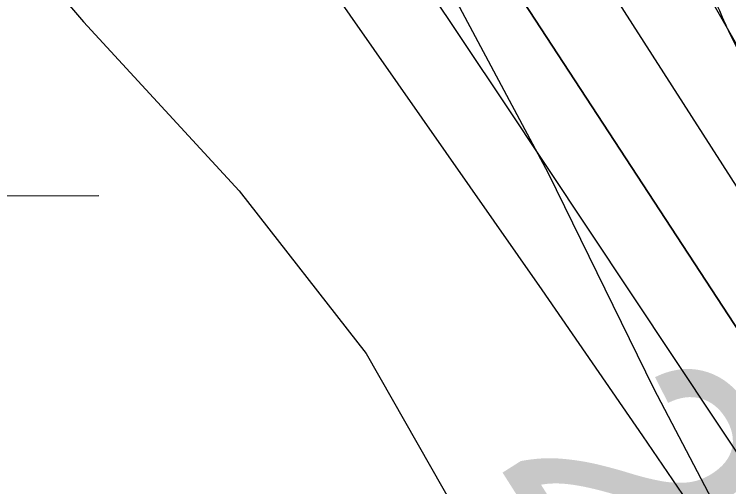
# Model space of a CAD drawing. Extents: x 3355724 to 3393621, y 594744 to 620174.
# Drawn here: x 3382549.1 to 3382749.4, y 606720.6 to 606853.2 of the extents above; entities that cross this region are included whole.
import ezdxf

# ---------------------------------------------------------------- set-up
doc = ezdxf.new("R2010")
doc.units = 0
for name, color, linetype in [('V-RIVR-EDGE', 7, 'Continuous'), ('V-RIVR-RANG', 7, 'Continuous'), ('V-RRAP-RVMT', 7, 'Continuous'), ('V-SITE-VEGE', 7, 'Continuous'), ('V-TOPO-DPTH', 7, 'Continuous'), ('V-TOPO-MINR', 7, 'Continuous'), ('V-WETL-SWMP', 7, 'Continuous')]:
    doc.layers.add(name, color=color, linetype=linetype)

msp = doc.modelspace()

# ---------------------------------------------------------------- linework, layer by layer
at = {"layer": 'V-RIVR-EDGE'}
msp.add_spline([(3382685.21, 606951.82), (3382699.41, 606928.39), (3382711.81, 606916.3), (3382716.9, 606906.05), (3382724.91, 606891.77), (3382727.45, 606882.99), (3382735.47, 606874.56), (3382743.12, 606862.48), (3382749.66, 606847.84), (3382757.66, 606833.2), (3382769.68, 606814.16), (3382782.05, 606791.1), (3382790.05, 606772.81), (3382795.49, 606757.44), (3382803.86, 606738.78), (3382815.86, 606716.08), (3382832.97, 606684.6), (3382843.14, 606660.09), (3382859.52, 606629.71), (3382875.17, 606604.81), (3382892.66, 606579.18), (3382909.77, 606553.18), (3382929.07, 606522.43), (3382946.92, 606497.16), (3382961.85, 606475.92), (3382973.16, 606466.75), (3382978.63, 606458.7), (3382989.19, 606442.59), (3382998.29, 606426.48), (3383008.12, 606410.74), (3383014.67, 606399.39), (3383025.61, 606390.23), (3383035.45, 606378.87), (3383042.38, 606369.71), (3383049.66, 606356.54), (3383077.35, 606319.55), (3383102.48, 606284.03), (3383117.05, 606263.15), (3383116.67, 606258.04), (3383121.77, 606250.71), (3383131.61, 606238.99), (3383143.64, 606222.15), (3383154.19, 606202.75), (3383171.3, 606174.92), (3383191.32, 606140.51), (3383212.06, 606099.52), (3383234.24, 606053.04), (3383253.52, 606014.97), (3383268.81, 605988.25), (3383282.64, 605965.55), (3383296.11, 605942.49), (3383311.03, 605917.6), (3383331.43, 605885.38), (3383347.45, 605861.21), (3383359.46, 605839.98), (3383382.76, 605801.54), (3383403.87, 605764.93), (3383419.51, 605733.82), (3383436.64, 605710.75), (3383464.33, 605675.59), (3383488.38, 605644.46), (3383503.69, 605625.05), (3383518.63, 605606.37), (3383529.55, 605590.26), (3383543.77, 605575.6), (3383545.23, 605570.84), (3383546.67, 605564.62), (3383550.31, 605557.3), (3383561.99, 605549.6), (3383575.12, 605539.33), (3383595.9, 605513.69), (3383606.83, 605500.87), (3383607.91, 605493.92), (3383610.43, 605479.66), (3383611.87, 605471.25), (3383616.97, 605461), (3383626.05, 605438.68), (3383628.92, 605416.37), (3383634.35, 605396.99), (3383636.16, 605387.48), (3383637.95, 605374.31), (3383643.05, 605364.07), (3383654.34, 605347.59), (3383664.16, 605328.56), (3383678.7, 605295.99), (3383684.48, 605268.55), (3383701.54, 605220.26), (3383711.72, 605194.65), (3383714.97, 605180.02), (3383724.03, 605149.29), (3383729.84, 605134.29), (3383736.02, 605118.55), (3383753.85, 605084.88), (3383770.61, 605064.73), (3383787.39, 605048.97), (3383790.65, 605036.53), (3383801.19, 605013.11), (3383814.64, 604980.55), (3383827.35, 604948.71), (3383833.53, 604932.98), (3383843.72, 604917.23), (3383863.03, 604890.5), (3383884.52, 604857.18), (3383935.15, 604783.58), (3383963.9, 604731.6), (3383993.72, 604668.66), (3384000.98, 604651.46), (3384017.36, 604619.61), (3384032.99, 604587.04), (3384044.65, 604571.29), (3384055.58, 604554.09), (3384071.58, 604521.15), (3384078.47, 604500.29), (3384081.72, 604484.57), (3384087.91, 604472.12), (3384096.65, 604460.77), (3384103.21, 604452.35), (3384105.38, 604442.47), (3384107.19, 604435.89), (3384108.65, 604434.42), (3384114.86, 604433.67), (3384119.61, 604430.74), (3384126.53, 604421.95), (3384146.92, 604390.46), (3384166.94, 604355.68), (3384183.33, 604328.23), (3384207.01, 604298.92), (3384223.4, 604274.03), (3384250.33, 604225.34), (3384273.98, 604179.96), (3384293.99, 604141.52), (3384308.54, 604112.61), (3384320.91, 604089.55), (3384332.21, 604075.63), (3384335.85, 604069.04), (3384345.31, 604053.3), (3384348.96, 604047.81), (3384362.08, 604034.98), (3384372.29, 604022.89), (3384383.95, 604005.68), (3384390.13, 603992.87), (3384406.16, 603972.36), (3384417.09, 603955.15), (3384430.56, 603933.92), (3384440.75, 603916.71), (3384450.2, 603895.85), (3384454.18, 603879.03), (3384458.53, 603863.66), (3384464.33, 603844.64), (3384471.6, 603825.25), (3384474.86, 603815.01), (3384473.74, 603806.6), (3384477.73, 603791.24), (3384479.17, 603782.1), (3384477.68, 603771.13), (3384476.19, 603762), (3384476.16, 603748.84), (3384481.96, 603727.62), (3384486.67, 603712.26), (3384487.01, 603701.29), (3384486.95, 603678.63), (3384496.34, 603629.99), (3384507.57, 603590.84), (3384519.55, 603555.72), (3384533.36, 603523.52), (3384552.63, 603483.63), (3384569.02, 603455.8), (3384585.77, 603432.73), (3384604.35, 603404.54), (3384620.73, 603379.64), (3384633.81, 603347.08), (3384649.05, 603299.88), (3384654.82, 603268.07), (3384673.29, 603196.37), (3384684.48, 603140.78), (3384695.35, 603099.81), (3384709.16, 603067.61), (3384721.89, 603042.36), (3384733.52, 603015.64), (3384746.6, 602984.9), (3384754.96, 602962.22), (3384756.77, 602956), (3384760.42, 602955.99), (3384764.43, 602951.23), (3384767.66, 602926.73), (3384780.31, 602867.11), (3384791.19, 602833.82), (3384810.8, 602780.4), (3384832.95, 602721.86), (3384845.31, 602691.49), (3384855.14, 602674.65), (3384859.48, 602657.82), (3384867.48, 602641.72), (3384876.95, 602624.52), (3384884.56, 602600.74), (3384894, 602572.2), (3384900.51, 602546.96), (3384906.68, 602528.3), (3384922.67, 602491.34), (3384928.84, 602472.32), (3384931.72, 602454.03), (3384931.31, 602436.86), (3384923.24, 602425.18), (3384917.01, 602416.05), (3384910.77, 602406.93), (3384908.17, 602392.32), (3384903.03, 602383.19), (3384897.53, 602375.89), (3384886.53, 602362.03), (3384870.35, 602324.05), (3384866.3, 602310.9), (3384859.67, 602289.35), (3384857.45, 602280.22), (3384853.41, 602271.82), (3384850.08, 602256.47), (3384849.29, 602231.99), (3384850.71, 602216.63), (3384853.24, 602202.37), (3384853.6, 602202.37), (3384862.01, 602201.25), (3384874.06, 602196.47), (3384877.35, 602195.36), (3384877.34, 602192.44), (3384871.47, 602184.04), (3384871.09, 602180.39), (3384872.91, 602176.73), (3384876.19, 602170.87), (3384874.71, 602165.03), (3384869.57, 602153.71), (3384865.53, 602149.33), (3384862.96, 602143.12), (3384862.95, 602137.64), (3384862.94, 602133.25), (3384868.04, 602129.59), (3384875.7, 602122.99), (3384878.97, 602114.94), (3384881.88, 602107.25), (3384886.98, 602100.66), (3384894.28, 602096.99), (3384896.47, 602092.23), (3384897.16, 602079.43), (3384899.7, 602068.09), (3384904.78, 602054.92), (3384914.25, 602039.55), (3384933.2, 602016.83), (3384944.85, 601998.16), (3384955.39, 601973.28), (3384961.88, 601937.81), (3384969.47, 601901.96), (3384976.33, 601868.68), (3384986.49, 601837.58), (3384990.84, 601821.49), (3384996.23, 601784.56), (3385007.4, 601717.27), (3385010.62, 601690.57), (3385019.64, 601642.3), (3385024.34, 601622.91), (3385033.39, 601587.07), (3385047.89, 601537.32), (3385059.82, 601482.82), (3385064.15, 601458.68), (3385063.72, 601433.83), (3385064.77, 601415.91), (3385066.9, 601389.22), (3385067.94, 601365.09), (3385069.01, 601353.39), (3385072.63, 601339.86), (3385083.54, 601316.8), (3385087.91, 601310.58), (3385095.57, 601305.08), (3385098.12, 601299.59), (3385101.76, 601293.73), (3385102.48, 601288.97), (3385102.47, 601285.68), (3385105.76, 601284.58), (3385109.77, 601282.38), (3385109.77, 601280.91), (3385112.69, 601280.54), (3385119.64, 601280.52), (3385121.82, 601278.33), (3385122.16, 601265.16), (3385118.12, 601257.13), (3385117.74, 601251.29), (3385118.07, 601238.12), (3385119.82, 601205.59), (3385117.98, 601200.84), (3385117.59, 601193.89), (3385120.87, 601189.13), (3385123.07, 601189.13), (3385128.55, 601189.11), (3385132.2, 601189.11), (3385142.79, 601181.77), (3385148.98, 601172.98), (3385150.77, 601159.45), (3385150.36, 601141.54), (3385148.53, 601137.52), (3385144.86, 601132.78), (3385144.11, 601125.84), (3385146.29, 601119.98), (3385150.3, 601115.59), (3385159.79, 601111.18), (3385160.15, 601107.15), (3385154.66, 601103.88), (3385152.82, 601099.13), (3385152.8, 601092.92), (3385153.51, 601084.87), (3385156.79, 601080.11), (3385159.35, 601079.37), (3385173.25, 601082.26), (3385173.24, 601080.8), (3385172.83, 601061.43), (3385176.06, 601037.66), (3385178.96, 601025.59), (3385186.95, 601006.93), (3385193.5, 600994.85), (3385202.97, 600979.84), (3385216.45, 600962.26), (3385223.73, 600947.98), (3385225.88, 600931.16), (3385225.81, 600905.57), (3385225.42, 600892.05), (3385233.05, 600875.58), (3385237.39, 600855.47), (3385241.34, 600826.58), (3385242.36, 600796.6), (3385245.51, 600741.39), (3385245.8, 600708.86), (3385249.65, 600639.4), (3385250.27, 600596.62), (3385259.56, 600509.6), (3385266.36, 600451.1), (3385277.49, 600369.19), (3385281.77, 600323.48), (3385282.73, 600271.57), (3385283.38, 600237.21), (3385284.31, 600195.07)], degree=3, dxfattribs=at)
at = {"layer": 'V-RRAP-RVMT'}
msp.add_lwpolyline([(3382921.18, 606529.74), (3382855.22, 606640.6), (3382851.84, 606638.65), (3382782, 606758.26), (3382796.2, 606766.61), (3382736.61, 606871.02), (3382731.73, 606868.22), (3382665.14, 606981.5), (3382661.44, 606979.36), (3382596.17, 607092.55)], dxfattribs=at)
at = {"layer": 'V-SITE-VEGE'}
msp.add_lwpolyline([(3382594.76, 606994.65), (3382620.06, 606949.2), (3382654.24, 606892.17), (3382698.76, 606808.6), (3382728.31, 606748.29), (3382768.15, 606672.23), (3382814.52, 606592.47), (3382864.11, 606519.24), (3382906.24, 606452.02), (3382939.05, 606390.33), (3382979.76, 606328.68), (3383035.85, 606257.8), (3383075.11, 606208.7), (3383108.82, 606153.06), (3383143.93, 606096.5), (3383195.47, 606004.22), (3383235.73, 605936.98), (3383283.51, 605853.52)], dxfattribs=at)
at = {"layer": 'V-TOPO-DPTH'}
msp.add_lwpolyline([(3383345.48, 605835.71), (3383313.12, 605885.91), (3383259.07, 605968.99), (3383253.54, 605977.53), (3383248.02, 605986.07), (3383242.54, 605994.63), (3383237.07, 606003.21), (3383179.7, 606093.48), (3383145.56, 606147.2), (3383111.43, 606200.93), (3383077.32, 606254.66), (3383043.21, 606308.4), (3382836.37, 606634.44), (3382824.26, 606653.43), (3382812.11, 606672.39), (3382799.88, 606691.3), (3382787.6, 606710.18), (3382444.68, 607235.07)], dxfattribs=at)
at = {"layer": 'V-TOPO-MINR'}
for points in [[(3382444.68, 607235.07), (3382787.6, 606710.18), (3382799.88, 606691.3), (3382812.11, 606672.39), (3382824.26, 606653.43), (3382836.37, 606634.44), (3383043.21, 606308.4), (3383077.32, 606254.66), (3383111.43, 606200.93), (3383145.56, 606147.2), (3383179.7, 606093.48), (3383237.07, 606003.21), (3383242.54, 605994.63), (3383248.02, 605986.07), (3383253.54, 605977.53), (3383259.07, 605968.99), (3383313.12, 605885.91), (3383345.48, 605835.71)], [(3382428.44, 607160.35), (3382696.98, 606775.82), (3382711.17, 606755.39), (3382725.28, 606734.91), (3382739.29, 606714.36), (3382753.23, 606693.76), (3382776.55, 606659.11), (3382778.76, 606655.79), (3382780.95, 606652.46), (3382783.11, 606649.11), (3382785.24, 606645.74), (3382805.76, 606613.05), (3382818.13, 606593.33), (3382830.51, 606573.61), (3382842.89, 606553.89), (3382855.27, 606534.17), (3383180.54, 606016.17), (3383197.02, 605990.25), (3383213.67, 605964.45), (3383230.61, 605938.83), (3383247.73, 605913.33), (3383523.11, 605507.9)], [(3382553.79, 607025.78), (3382598.2, 606960.21), (3382642.34, 606894.46), (3382686.29, 606828.58), (3382781.95, 606684.56), (3382789.25, 606673.49), (3382796.49, 606662.4), (3382803.65, 606651.25), (3382810.76, 606640.07), (3382881.61, 606527.76), (3382924.12, 606460.4), (3382966.63, 606393.05), (3383009.15, 606325.7), (3383051.68, 606258.36), (3383208.76, 606009.66), (3383219.74, 605992.42), (3383230.8, 605975.23), (3383241.99, 605958.12), (3383253.26, 605941.07), (3383404.41, 605714.08)], [(3382625.04, 607004.71), (3382664.12, 606942.17), (3382703.59, 606879.87), (3382794.11, 606738.45), (3382811.71, 606710.92), (3382829.29, 606683.38), (3382846.84, 606655.82), (3382864.37, 606628.25), (3383261.61, 606002.88), (3383262.24, 606001.9), (3383264.87, 605997.67), (3383266.2, 605995.53), (3383266.41, 605995.18), (3383266.63, 605994.82), (3383585.72, 605466.92), (3383594.45, 605452.26), (3383603.03, 605437.51), (3383611.41, 605422.65), (3383619.64, 605407.7), (3383681.98, 605292.68), (3383720.93, 605219.98), (3383759.4, 605147.03), (3383797.15, 605073.71), (3383834.44, 605000.14)]]:
    msp.add_lwpolyline(points, dxfattribs=at)
at = {"layer": 'V-WETL-SWMP'}
msp.add_line((3382472.9, 606802.02), (3382572.87, 606802.28), dxfattribs=at)
msp.add_lwpolyline([(3382438.96, 607029.99), (3382481.97, 606966.67), (3382526.84, 606899.7), (3382568.57, 606851.03), (3382612.13, 606803.59), (3382647.74, 606757.95), (3382701.89, 606662.93), (3382722.23, 606619.05), (3382754.19, 606571.56), (3382810.68, 606497.92), (3382853.1, 606431.55), (3382889.34, 606382.86), (3382913.34, 606340.22), (3382977.98, 606218.99), (3383026.52, 606149.59), (3383057.85, 606106.37), (3383097.28, 606024.11), (3383129.31, 605961.35), (3383174.73, 605907.2), (3383237.35, 605829.32)], dxfattribs=at)

# ---------------------------------------------------------------- texts
at = {"layer": 'V-RIVR-RANG'}
msp.add_text('23.1', height=67, rotation=302.4583, dxfattribs=at).set_placement((3382683.59, 606728.38))

doc.saveas('drawing.dxf')
